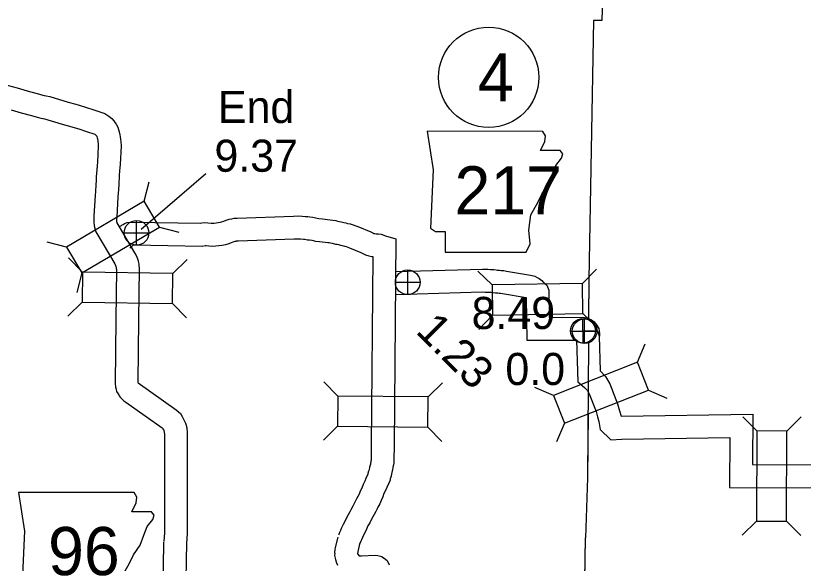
# Model space of a CAD drawing. Extents: x -939622 to -934245, y 1383184 to 1385301.
# Drawn here: x -936310.87 to -936279.78, y 1384578.85 to 1384600.46 of the extents above; entities that cross this region are included whole.
import ezdxf

# ---------------------------------------------------------------- set-up
doc = ezdxf.new("R2010")
doc.units = 0
for name, color, linetype in [('Level 10', 7, 'Continuous'), ('Level 2', 7, 'Continuous'), ('Level 20', 7, 'Continuous'), ('Level 21', 7, 'Continuous'), ('Level 25', 7, 'Continuous'), ('Level 26', 7, 'Continuous'), ('Level 27', 7, 'Continuous')]:
    doc.layers.add(name, color=color, linetype=linetype)

msp = doc.modelspace()

# ---------------------------------------------------------------- linework, layer by layer
at = {"layer": 'Level 10'}
for points in [[(-936311.405, 1384597.772), (-936310.81, 1384597.613), (-936310.413, 1384597.498), (-936310.073, 1384597.404), (-936309.74, 1384597.322), (-936309.661, 1384597.298), (-936309.527, 1384597.272)], [(-936309.527, 1384597.272), (-936308.795, 1384597.052), (-936308.5, 1384596.974), (-936308.364, 1384596.932), (-936308.113, 1384596.861), (-936307.787, 1384596.753), (-936307.353, 1384596.607), (-936307.191, 1384596.501), (-936307.074, 1384596.402), (-936306.999, 1384596.312), (-936306.942, 1384596.235), (-936306.9, 1384596.178), (-936306.84, 1384596.07), (-936306.811, 1384595.973), (-936306.779, 1384595.881), (-936306.756, 1384595.757), (-936306.742, 1384595.677), (-936306.729, 1384595.59), (-936306.72, 1384595.483), (-936306.712, 1384595.327), (-936306.742, 1384594.594), (-936306.761, 1384594.474), (-936306.765, 1384594.335), (-936306.78, 1384594.155), (-936306.79, 1384594.045), (-936306.799, 1384593.9), (-936306.804, 1384593.751), (-936306.812, 1384593.657), (-936306.814, 1384593.574), (-936306.819, 1384593.467), (-936306.833, 1384593.303), (-936306.883, 1384592.522), (-936306.885, 1384592.395), (-936306.886, 1384592.345), (-936306.885, 1384592.322), (-936306.881, 1384592.31), (-936306.878, 1384592.303), (-936306.871, 1384592.287), (-936306.175, 1384591.105), (-936306.118, 1384590.999), (-936306.078, 1384590.91), (-936306.035, 1384590.791), (-936306.021, 1384590.706), (-936306.014, 1384590.658), (-936306.007, 1384590.6), (-936305.993, 1384590.488), (-936306.02, 1384588.456), (-936306.045, 1384586.011), (-936306.043, 1384585.997), (-936306.038, 1384585.971), (-936306.037, 1384585.971), (-936304.539, 1384584.909), (-936304.369, 1384584.763), (-936304.3, 1384584.646), (-936304.274, 1384584.594), (-936304.24, 1384584.539), (-936304.204, 1384584.463), (-936304.192, 1384584.432), (-936304.168, 1384584.382), (-936304.14, 1384584.3), (-936304.123, 1384584.23), (-936304.119, 1384584.194), (-936304.109, 1384584.142), (-936304.105, 1384584.066), (-936304.1, 1384584.015), (-936304.1, 1384583.962), (-936304.097, 1384580.015), (-936304.131, 1384579.629)], [(-936311.051, 1384596.746), (-936310.658, 1384596.633), (-936310.302, 1384596.534), (-936309.975, 1384596.453), (-936309.875, 1384596.423), (-936309.723, 1384596.393)], [(-936309.765, 1384596.404), (-936309.04, 1384596.186), (-936308.747, 1384596.108), (-936308.618, 1384596.069), (-936308.377, 1384596.001), (-936308.073, 1384595.9), (-936307.75, 1384595.791), (-936307.73, 1384595.778), (-936307.715, 1384595.765), (-936307.705, 1384595.754), (-936307.672, 1384595.708), (-936307.667, 1384595.693), (-936307.651, 1384595.647), (-936307.642, 1384595.598), (-936307.63, 1384595.533), (-936307.624, 1384595.489), (-936307.618, 1384595.422), (-936307.613, 1384595.32), (-936307.639, 1384594.684), (-936307.659, 1384594.558), (-936307.664, 1384594.384), (-936307.676, 1384594.233), (-936307.687, 1384594.116), (-936307.699, 1384593.943), (-936307.703, 1384593.803), (-936307.711, 1384593.705), (-936307.713, 1384593.608), (-936307.717, 1384593.528), (-936307.731, 1384593.368), (-936307.783, 1384592.557), (-936307.785, 1384592.415), (-936307.788, 1384592.326), (-936307.776, 1384592.169), (-936307.735, 1384592.02), (-936307.701, 1384591.937), (-936307.666, 1384591.864), (-936306.961, 1384590.666), (-936306.925, 1384590.599), (-936306.911, 1384590.568), (-936306.911, 1384590.568), (-936306.906, 1384590.533), (-936306.9, 1384590.489), (-936306.894, 1384590.439), (-936306.92, 1384588.467), (-936306.945, 1384585.96), (-936306.925, 1384585.8), (-936306.905, 1384585.715), (-936306.901, 1384585.704), (-936306.885, 1384585.63), (-936306.829, 1384585.533), (-936306.802, 1384585.493), (-936306.781, 1384585.462), (-936306.741, 1384585.407), (-936306.691, 1384585.351), (-936306.666, 1384585.327), (-936306.605, 1384585.259), (-936306.517, 1384585.207), (-936305.093, 1384584.199), (-936305.074, 1384584.183), (-936305.061, 1384584.157), (-936305.034, 1384584.112), (-936305.027, 1384584.098), (-936305.015, 1384584.069), (-936305.007, 1384584.052), (-936305.004, 1384584.035), (-936305.002, 1384583.998), (-936305, 1384583.971), (-936305, 1384583.957), (-936304.997, 1384580.054), (-936305.027, 1384579.708)], [(-936306.748, 1384592.15), (-936306.697, 1384592.185), (-936306.666, 1384592.206), (-936306.632, 1384592.226), (-936306.573, 1384592.261), (-936306.474, 1384592.295), (-936306.319, 1384592.319), (-936306.274, 1384592.32), (-936303.578, 1384592.272), (-936303.515, 1384592.283), (-936303.414, 1384592.295), (-936303.28, 1384592.291), (-936303.153, 1384592.276), (-936303.102, 1384592.272), (-936303.04, 1384592.276), (-936302.961, 1384592.284), (-936302.872, 1384592.298), (-936302.786, 1384592.312), (-936302.748, 1384592.324), (-936302.655, 1384592.36), (-936302.557, 1384592.395), (-936302.438, 1384592.43), (-936302.342, 1384592.452), (-936302.241, 1384592.468), (-936302.121, 1384592.473), (-936299.907, 1384592.554), (-936299.702, 1384592.56), (-936299.56, 1384592.551), (-936299.438, 1384592.542), (-936299.337, 1384592.532), (-936299.262, 1384592.52), (-936299.134, 1384592.514), (-936298.974, 1384592.473), (-936298.906, 1384592.458), (-936298.758, 1384592.446), (-936298.653, 1384592.429), (-936298.559, 1384592.419), (-936298.454, 1384592.408), (-936298.349, 1384592.398), (-936298.236, 1384592.374), (-936298.16, 1384592.355), (-936298.081, 1384592.335), (-936298.021, 1384592.328), (-936297.915, 1384592.304), (-936297.831, 1384592.283), (-936297.764, 1384592.266), (-936297.669, 1384592.242), (-936297.543, 1384592.21), (-936297.435, 1384592.168), (-936297.356, 1384592.137), (-936296.844, 1384591.931), (-936296.773, 1384591.889), (-936296.733, 1384591.87), (-936296.712, 1384591.864), (-936296.688, 1384591.86), (-936296.642, 1384591.856), (-936296.55, 1384591.851), (-936296.439, 1384591.839), (-936296.268, 1384591.781), (-936295.861, 1384591.654), (-936295.934, 1384583.478), (-936295.937, 1384582.948), (-936295.937, 1384582.897), (-936295.946, 1384582.795), (-936295.956, 1384582.735), (-936295.963, 1384582.691), (-936295.976, 1384582.622), (-936295.992, 1384582.543), (-936296.025, 1384582.434), (-936296.036, 1384582.375), (-936296.053, 1384582.287), (-936296.077, 1384582.212), (-936296.083, 1384582.193), (-936296.092, 1384582.123), (-936296.221, 1384581.835), (-936296.269, 1384581.716), (-936296.33, 1384581.595), (-936296.376, 1384581.472), (-936296.442, 1384581.327), (-936296.5, 1384581.189), (-936296.569, 1384581.061), (-936296.602, 1384580.997), (-936296.649, 1384580.896), (-936296.719, 1384580.77), (-936296.771, 1384580.676), (-936296.846, 1384580.531), (-936296.894, 1384580.443), (-936296.963, 1384580.318), (-936296.994, 1384580.264), (-936297.052, 1384580.133), (-936297.13, 1384579.982), (-936297.184, 1384579.866), (-936297.224, 1384579.776), (-936297.25, 1384579.716), (-936297.286, 1384579.624), (-936297.305, 1384579.583)], [(-936306.357, 1384591.287), (-936306.213, 1384591.419), (-936303.508, 1384591.371), (-936303.386, 1384591.392), (-936303.374, 1384591.394), (-936303.346, 1384591.393), (-936303.245, 1384591.381), (-936303.11, 1384591.369), (-936302.963, 1384591.379), (-936302.845, 1384591.391), (-936302.731, 1384591.409), (-936302.572, 1384591.434), (-936302.442, 1384591.478), (-936302.345, 1384591.516), (-936302.282, 1384591.537), (-936302.21, 1384591.558), (-936302.169, 1384591.568), (-936302.15, 1384591.571), (-936302.085, 1384591.574), (-936299.878, 1384591.655), (-936299.718, 1384591.659), (-936299.62, 1384591.653), (-936299.514, 1384591.645), (-936299.454, 1384591.639), (-936299.355, 1384591.623), (-936299.268, 1384591.619), (-936299.182, 1384591.597), (-936299.04, 1384591.566), (-936298.87, 1384591.552), (-936298.771, 1384591.536), (-936298.65, 1384591.524), (-936298.545, 1384591.513), (-936298.488, 1384591.507), (-936298.439, 1384591.497), (-936298.377, 1384591.481), (-936298.246, 1384591.449), (-936298.174, 1384591.44), (-936298.124, 1384591.429), (-936298.052, 1384591.41), (-936297.981, 1384591.393), (-936297.891, 1384591.37), (-936297.818, 1384591.351), (-936297.758, 1384591.328), (-936297.687, 1384591.301), (-936297.243, 1384591.121), (-936297.193, 1384591.092), (-936297.059, 1384591.029), (-936296.93, 1384590.989), (-936296.804, 1384590.965), (-936296.767, 1384590.963), (-936296.834, 1384583.485), (-936296.837, 1384582.946), (-936296.837, 1384582.932), (-936296.839, 1384582.913), (-936296.845, 1384582.877), (-936296.85, 1384582.843), (-936296.859, 1384582.798), (-936296.866, 1384582.762), (-936296.903, 1384582.643), (-936296.92, 1384582.54), (-936296.926, 1384582.513), (-936296.936, 1384582.48), (-936296.965, 1384582.384), (-936296.967, 1384582.37), (-936297.049, 1384582.187), (-936297.089, 1384582.089), (-936297.156, 1384581.957), (-936297.209, 1384581.815), (-936297.266, 1384581.689), (-936297.313, 1384581.579), (-936297.367, 1384581.477), (-936297.411, 1384581.391), (-936297.451, 1384581.305), (-936297.505, 1384581.207), (-936297.564, 1384581.102), (-936297.642, 1384580.951), (-936297.682, 1384580.877), (-936297.748, 1384580.76), (-936297.799, 1384580.669), (-936297.864, 1384580.522), (-936297.939, 1384580.377), (-936298.002, 1384580.241), (-936298.049, 1384580.137), (-936298.082, 1384580.058), (-936298.115, 1384579.976), (-936298.126, 1384579.951)], [(-936295.877, 1384590.364), (-936292.445, 1384590.46), (-936292.31, 1384590.452), (-936292.231, 1384590.453), (-936292.12, 1384590.451), (-936291.999, 1384590.444), (-936291.901, 1384590.428), (-936291.844, 1384590.422), (-936291.775, 1384590.417), (-936291.698, 1384590.412), (-936291.596, 1384590.4), (-936291.498, 1384590.381), (-936290.54, 1384590.225), (-936290.378, 1384590.188), (-936290.28, 1384590.134), (-936290.206, 1384590.095), (-936290.1, 1384590.016), (-936290.042, 1384589.949), (-936290.033, 1384589.94), (-936290.008, 1384589.918), (-936289.902, 1384589.827), (-936289.823, 1384589.623), (-936289.806, 1384588.555), (-936288.504, 1384588.561), (-936288.417, 1384588.552), (-936288.336, 1384588.539), (-936288.252, 1384588.512), (-936288.133, 1384588.459), (-936288.039, 1384588.375), (-936287.987, 1384588.324), (-936287.934, 1384588.262), (-936287.844, 1384588.111), (-936287.822, 1384587.919), (-936287.827, 1384587.834), (-936287.832, 1384587.761)], [(-936295.877, 1384589.464), (-936292.459, 1384589.559), (-936292.331, 1384589.552), (-936292.236, 1384589.553), (-936292.155, 1384589.551), (-936292.096, 1384589.548), (-936292.02, 1384589.536), (-936291.922, 1384589.525), (-936291.841, 1384589.52), (-936291.781, 1384589.515), (-936291.732, 1384589.51), (-936291.657, 1384589.495), (-936290.718, 1384589.342), (-936290.692, 1384587.652), (-936288.743, 1384587.66)], [(-936288.015, 1384588.19), (-936287.944, 1384588.089), (-936287.873, 1384587.963), (-936287.831, 1384587.807)], [(-936287.831, 1384587.807), (-936287.794, 1384586.441), (-936287.585, 1384586.217), (-936287.419, 1384585.925), (-936287.106, 1384585.135), (-936287.027, 1384584.87), (-936286.972, 1384584.652), (-936281.764, 1384584.733), (-936281.786, 1384582.74), (-936272.487, 1384582.703)], [(-936288.728, 1384587.662), (-936288.683, 1384586.004), (-936288.416, 1384585.788), (-936288.315, 1384585.68), (-936288.233, 1384585.536), (-936287.957, 1384584.841), (-936287.895, 1384584.632), (-936287.847, 1384584.44), (-936287.795, 1384584.127), (-936287.375, 1384583.718), (-936286.938, 1384583.752), (-936282.674, 1384583.818), (-936282.696, 1384581.844), (-936272.487, 1384581.803)], [(-936305.029, 1384579.676), (-936305.077, 1384576.796)], [(-936304.129, 1384579.661), (-936304.177, 1384576.773)], [(-936298.152, 1384579.878), (-936298.256, 1384579.467), (-936298.267, 1384579.39), (-936298.278, 1384579.272), (-936298.274, 1384579.231), (-936298.279, 1384579.153), (-936298.258, 1384579.049), (-936298.246, 1384578.993), (-936298.223, 1384578.906), (-936298.203, 1384578.86), (-936298.166, 1384578.765)], [(-936297.28, 1384579.656), (-936297.369, 1384579.305), (-936297.374, 1384579.22), (-936297.356, 1384579.199), (-936297.314, 1384579.142), (-936297.271, 1384579.137), (-936297.221, 1384579.142), (-936296.674, 1384579.162), (-936296.575, 1384579.153), (-936296.42, 1384579.115), (-936296.333, 1384579.045), (-936296.327, 1384579.041), (-936296.206, 1384578.95), (-936296.121, 1384578.778)]]:
    msp.add_lwpolyline(points, dxfattribs=at)
at = {"layer": 'Level 2'}
for points in [[(-936287.371, 1384611.749), (-936287.733, 1384600.271), (-936288.056, 1384600.276), (-936288.242, 1384590.061), (-936288.252, 1384588.537)], [(-936287.372, 1384611.71), (-936287.733, 1384600.271), (-936288.056, 1384600.276), (-936288.242, 1384590.061), (-936288.252, 1384588.502)], [(-936288.258, 1384587.544), (-936288.291, 1384582.219), (-936288.371, 1384579.845)], [(-936288.275, 1384584.752), (-936288.291, 1384582.219), (-936288.371, 1384579.845)], [(-936288.716, 1384558.253), (-936288.716, 1384558.312), (-936288.371, 1384579.845)], [(-936288.708, 1384558.753), (-936288.371, 1384579.845)]]:
    msp.add_lwpolyline(points, dxfattribs=at)
at = {"layer": 'Level 20'}
for p, q in [((-936305.795, 1384593.139), (-936305.597, 1384593.906)), ((-936305.192, 1384592.116), (-936304.426, 1384591.917)), ((-936308.866, 1384591.331), (-936309.633, 1384591.529)), ((-936308.227, 1384590.337), (-936308.78, 1384590.905)), ((-936304.664, 1384590.29), (-936304.096, 1384590.842)), ((-936308.263, 1384590.307), (-936308.462, 1384589.54)), ((-936292.058, 1384589.834), (-936292.627, 1384590.385)), ((-936288.495, 1384589.89), (-936287.944, 1384590.459)), ((-936308.243, 1384589.15), (-936308.811, 1384588.597)), ((-936304.68, 1384589.102), (-936304.127, 1384588.534)), ((-936292.04, 1384588.646), (-936292.591, 1384588.077)), ((-936288.476, 1384588.703), (-936287.907, 1384588.152)), ((-936286.328, 1384586.789), (-936286.014, 1384587.516)), ((-936298.149, 1384585.445), (-936298.704, 1384586.01)), ((-936294.585, 1384585.413), (-936294.02, 1384585.968)), ((-936289.642, 1384585.476), (-936290.369, 1384585.79)), ((-936285.891, 1384585.685), (-936285.164, 1384585.37)), ((-936281.61, 1384584.071), (-936282.168, 1384584.634)), ((-936280.422, 1384584.067), (-936279.86, 1384584.624)), ((-936298.159, 1384584.257), (-936298.724, 1384583.702)), ((-936289.204, 1384584.372), (-936289.518, 1384583.645)), ((-936294.595, 1384584.225), (-936294.04, 1384583.66)), ((-936281.624, 1384580.507), (-936282.186, 1384579.95)), ((-936280.436, 1384580.503), (-936279.878, 1384579.94))]:
    msp.add_line(p, q, dxfattribs=at)
for points in [[(-936308.263, 1384590.307), (-936305.192, 1384592.116), (-936305.795, 1384593.139), (-936308.866, 1384591.331)], [(-936308.243, 1384589.15), (-936304.68, 1384589.102), (-936304.664, 1384590.29), (-936308.227, 1384590.337)], [(-936292.04, 1384588.646), (-936288.476, 1384588.703), (-936288.495, 1384589.89), (-936292.058, 1384589.834)], [(-936289.204, 1384584.372), (-936285.891, 1384585.685), (-936286.328, 1384586.789), (-936289.642, 1384585.476)], [(-936294.585, 1384585.413), (-936298.149, 1384585.445), (-936298.159, 1384584.257), (-936294.595, 1384584.225)], [(-936280.436, 1384580.503), (-936280.422, 1384584.067), (-936281.61, 1384584.071), (-936281.624, 1384580.507)]]:
    msp.add_lwpolyline(points, close=True, dxfattribs=at)
at = {"layer": 'Level 21'}
for points in [[(-936294.622, 1384595.902), (-936294.393, 1384594.38), (-936294.495, 1384592.071), (-936294.292, 1384591.944), (-936293.911, 1384591.944), (-936293.911, 1384591.132), (-936290.714, 1384591.132), (-936290.562, 1384591.462), (-936290.612, 1384591.994), (-936290.536, 1384592.603), (-936290.257, 1384593.086), (-936290.079, 1384593.441), (-936289.826, 1384593.822), (-936289.673, 1384594.228), (-936289.546, 1384594.557), (-936289.318, 1384594.837), (-936289.267, 1384595.014), (-936289.369, 1384595.141), (-936290.156, 1384595.141), (-936289.978, 1384595.496), (-936289.952, 1384595.725), (-936290.058, 1384595.9)], [(-936310.757, 1384581.636), (-936310.528, 1384580.114), (-936310.63, 1384577.804), (-936310.427, 1384577.677), (-936310.046, 1384577.677), (-936310.046, 1384576.865), (-936306.849, 1384576.865), (-936306.696, 1384577.195), (-936306.747, 1384577.728), (-936306.671, 1384578.337), (-936306.392, 1384578.819), (-936306.214, 1384579.175), (-936305.961, 1384579.555), (-936305.808, 1384579.961), (-936305.681, 1384580.291), (-936305.453, 1384580.57), (-936305.402, 1384580.748), (-936305.504, 1384580.875), (-936306.29, 1384580.875), (-936306.113, 1384581.23), (-936306.087, 1384581.459), (-936306.193, 1384581.634)]]:
    msp.add_lwpolyline(points, close=True, dxfattribs=at)
at = {"layer": 'Level 25'}
msp.add_line((-936305.913, 1384592.035), (-936303.368, 1384594.236), dxfattribs=at)
at = {"layer": 'Level 26'}
for p, q in [((-936306.099, 1384591.403), (-936306.099, 1384592.378)), ((-936306.586, 1384591.891), (-936305.611, 1384591.891)), ((-936295.395, 1384589.453), (-936295.395, 1384590.428)), ((-936295.883, 1384589.94), (-936294.908, 1384589.94)), ((-936288.462, 1384587.535), (-936288.485, 1384588.511)), ((-936288.41, 1384587.524), (-936288.41, 1384588.499)), ((-936288.962, 1384588.012), (-936287.985, 1384588.034)), ((-936288.898, 1384588.011), (-936287.923, 1384588.011))]:
    msp.add_line(p, q, dxfattribs=at)
for centre, radius in [((-936306.099, 1384591.891), 0.487), ((-936295.395, 1384589.94), 0.487), ((-936288.473, 1384588.023), 0.488), ((-936288.41, 1384588.011), 0.487)]:
    msp.add_circle(centre, radius, dxfattribs=at)
at = {"layer": 'Level 27'}
msp.add_ellipse((-936292.197, 1384598.032), major_axis=(0, 1.98), ratio=0.999998, dxfattribs=at)

# ---------------------------------------------------------------- texts
at = {"layer": 'Level 21'}
for s, p in [('217', (-936293.545, 1384592.62)), ('96', (-936309.59, 1384578.377))]:
    msp.add_text(s, height=1.9008, dxfattribs=at).set_placement(p)
at = {"layer": 'Level 25'}
for s, p in [('End', (-936302.886, 1384596.231)), ('9.37', (-936303.024, 1384594.305)), ('8.49', (-936292.871, 1384588.095)), ('0.0', (-936291.537, 1384585.884))]:
    msp.add_text(s, height=1.2672, dxfattribs=at).set_placement(p)
msp.add_text('1.23', height=1.2672, rotation=315, dxfattribs=at).set_placement((-936295.12, 1384587.969))
at = {"layer": 'Level 27'}
msp.add_text('4', height=1.901, dxfattribs=at).set_placement((-936292.622, 1384597.082))

doc.saveas('drawing.dxf')
